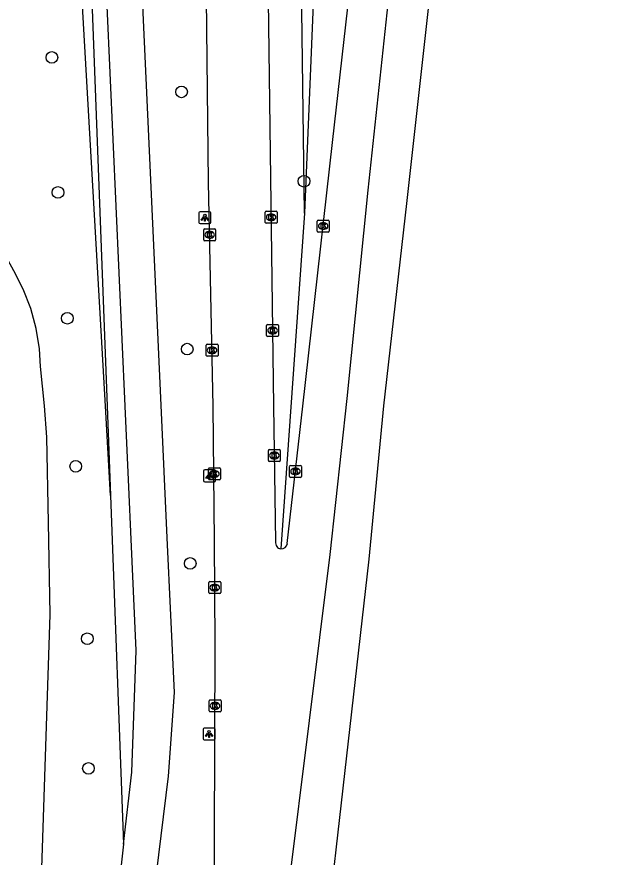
# Model space of a CAD drawing. Extents: x 161355 to 162026, y 386504 to 387459.
# Drawn here: x 161973.5 to 162023.2, y 387212.1 to 387282.7 of the extents above; entities that cross this region are included whole.
import ezdxf

# ---------------------------------------------------------------- set-up
doc = ezdxf.new("R2010")
doc.units = 0
for name, color, linetype in [('IMGEO_Berm_groen', 7, 'Continuous'), ('IMGEO_Boom', 7, 'Continuous'), ('IMGEO_Fietspad_gesloten', 7, 'Continuous'), ('IMGEO_Kolk', 7, 'Continuous'), ('IMGEO_Lichtpunt', 7, 'Continuous'), ('IMGEO_Loofbos', 7, 'Continuous'), ('IMGEO_Rijbaan_regionaal_gesloten', 7, 'Continuous')]:
    doc.layers.add(name, color=color, linetype=linetype)

msp = doc.modelspace()

# ---------------------------------------------------------------- linework, layer by layer
at = {"layer": 'IMGEO_Berm_groen'}
for points in [[(161997.63, 387266.208), (161996.333, 387366.292), (161995.846, 387403.905), (161995.907, 387404.548), (161996.092, 387405.656), (161996.376, 387406.743), (161996.755, 387407.8), (161997.227, 387408.819), (161997.788, 387409.791), (161998.434, 387410.71), (161999.187, 387411.67), (162000, 387413.343), (162000.24, 387414.18), (162000.404, 387415.036), (162000.491, 387415.902), (162000.5, 387416.773), (162000.431, 387417.641), (162000.306, 387418.403)], [(162007.33, 387414.749), (162007.446, 387414.586), (162007.59, 387414.347), (162007.712, 387414.096), (162007.81, 387413.835), (162007.886, 387413.566), (162007.936, 387413.292), (162007.963, 387413.014), (162007.964, 387412.735), (162007.94, 387412.457), (162007.892, 387412.182), (162007.819, 387411.913), (162007.136, 387410.268), (162006.231, 387408.733), (162005.706, 387407.946), (162004.73, 387406.688), (162003.645, 387405.523), (162002.461, 387404.459), (162001.213, 387363.175), (162000, 387323.022), (161997.63, 387266.208)], [(161997.63, 387266.208), (161995.655, 387238.006)]]:
    msp.add_lwpolyline(points, dxfattribs=at)
at = {"layer": 'IMGEO_Boom'}
for centre in [(161976.435, 387279.287), (161987.315, 387276.394), (161997.594, 387268.886), (161976.947, 387267.944), (161977.734, 387257.373), (161987.792, 387254.781), (161978.437, 387244.937), (161988.043, 387236.779), (161979.411, 387230.454), (161979.509, 387219.561)]:
    msp.add_circle(centre, 0.489, dxfattribs=at)
at = {"layer": 'IMGEO_Fietspad_gesloten'}
for points in [[(161982.454, 387213.182), (161983.156, 387219.244), (161983.499, 387229.472), (161983.053, 387239.427), (161982.913, 387242.557), (161982.579, 387250), (161976.804, 387378.821), (161975.628, 387405.067), (161975.15, 387415.736), (161975.147, 387415.783)], [(161980.02, 387164.98), (161984.988, 387208.872), (161986.235, 387218.896), (161986.735, 387225.932), (161986.103, 387238.934), (161985.596, 387250.075), (161983.244, 387302.004), (161980.303, 387366.729), (161980.119, 387369.455)], [(161982.454, 387213.182), (161981.989, 387209.169), (161978.273, 387177.072), (161977.626, 387171.484)]]:
    msp.add_lwpolyline(points, dxfattribs=at)
at = {"layer": 'IMGEO_Kolk'}
for p, q in [((161994.335, 387265.433), (161994.335, 387266.285)), ((161994.41, 387266.359), (161995.262, 387266.359)), ((161994.823, 387266.139), (161994.848, 387266.139)), ((161995.336, 387266.285), (161995.336, 387265.433)), ((161995.262, 387265.359), (161994.41, 387265.359)), ((161994.846, 387265.579), (161994.821, 387265.579)), ((161998.705, 387264.691), (161998.705, 387265.543)), ((161998.78, 387265.617), (161999.632, 387265.617)), ((161999.193, 387265.397), (161999.218, 387265.397)), ((161999.706, 387265.543), (161999.706, 387264.691)), ((161989.177, 387263.961), (161989.177, 387264.813)), ((161989.252, 387264.887), (161990.104, 387264.887)), ((161989.665, 387264.667), (161989.69, 387264.667)), ((161990.178, 387264.813), (161990.178, 387263.961)), ((161999.632, 387264.617), (161998.78, 387264.617)), ((161999.216, 387264.837), (161999.191, 387264.837)), ((161990.104, 387263.887), (161989.252, 387263.887)), ((161989.688, 387264.107), (161989.663, 387264.107)), ((161994.459, 387255.921), (161994.459, 387256.773)), ((161994.534, 387256.847), (161995.386, 387256.847)), ((161995.46, 387256.773), (161995.46, 387255.921)), ((161994.97, 387256.067), (161994.945, 387256.067)), ((161994.947, 387256.627), (161994.972, 387256.627)), ((161995.386, 387255.847), (161994.534, 387255.847)), ((161989.381, 387254.26), (161989.381, 387255.112)), ((161989.456, 387255.186), (161990.308, 387255.186)), ((161989.869, 387254.966), (161989.894, 387254.966)), ((161990.382, 387255.112), (161990.382, 387254.26)), ((161990.308, 387254.186), (161989.456, 387254.186)), ((161989.892, 387254.406), (161989.867, 387254.406)), ((161994.606, 387245.422), (161994.606, 387246.274)), ((161994.681, 387246.348), (161995.533, 387246.348)), ((161995.607, 387246.274), (161995.607, 387245.422)), ((161995.117, 387245.568), (161995.092, 387245.568)), ((161995.094, 387246.128), (161995.119, 387246.128)), ((161989.649, 387244.799), (161990.501, 387244.799)), ((161995.533, 387245.348), (161994.681, 387245.348)), ((161996.379, 387244.083), (161996.379, 387244.935)), ((161996.454, 387245.009), (161997.306, 387245.009)), ((161996.867, 387244.789), (161996.892, 387244.789)), ((161997.38, 387244.935), (161997.38, 387244.083)), ((161989.574, 387243.873), (161989.574, 387244.725)), ((161990.062, 387244.579), (161990.087, 387244.579)), ((161990.575, 387244.725), (161990.575, 387243.873)), ((161996.89, 387244.229), (161996.865, 387244.229)), ((161990.501, 387243.799), (161989.649, 387243.799)), ((161990.085, 387244.019), (161990.06, 387244.019)), ((161997.306, 387244.009), (161996.454, 387244.009)), ((161989.604, 387234.323), (161989.604, 387235.175)), ((161989.679, 387235.249), (161990.531, 387235.249)), ((161990.092, 387235.029), (161990.117, 387235.029)), ((161990.605, 387235.175), (161990.605, 387234.323)), ((161990.531, 387234.249), (161989.679, 387234.249)), ((161990.115, 387234.469), (161990.09, 387234.469)), ((161989.631, 387224.386), (161989.631, 387225.238)), ((161989.706, 387225.312), (161990.558, 387225.312)), ((161990.119, 387225.092), (161990.144, 387225.092)), ((161990.632, 387225.238), (161990.632, 387224.386)), ((161990.558, 387224.312), (161989.706, 387224.312)), ((161990.142, 387224.532), (161990.117, 387224.532))]:
    msp.add_line(p, q, dxfattribs=at)
for points in [[(161994.335, 387265.433), (161994.335, 387266.285)], [(161994.41, 387266.359), (161995.262, 387266.359)], [(161994.656, 387266.059), (161994.779, 387266.059), (161994.779, 387265.908), (161994.909, 387266.059), (161995.073, 387266.059), (161994.927, 387265.908), (161995.08, 387265.659), (161994.928, 387265.659), (161994.843, 387265.823), (161994.779, 387265.756), (161994.779, 387265.659), (161994.656, 387265.659), (161994.656, 387266.059)], [(161995.336, 387266.285), (161995.336, 387265.433)], [(161995.262, 387265.359), (161994.41, 387265.359)], [(161998.705, 387264.691), (161998.705, 387265.543)], [(161998.78, 387265.617), (161999.632, 387265.617)], [(161999.026, 387265.317), (161999.149, 387265.317), (161999.149, 387265.166), (161999.279, 387265.317), (161999.443, 387265.317), (161999.297, 387265.166), (161999.45, 387264.917), (161999.298, 387264.917), (161999.213, 387265.081), (161999.149, 387265.014), (161999.149, 387264.917), (161999.026, 387264.917), (161999.026, 387265.317)], [(161999.706, 387265.543), (161999.706, 387264.691)], [(161989.177, 387263.961), (161989.177, 387264.813)], [(161989.252, 387264.887), (161990.104, 387264.887)], [(161989.498, 387264.587), (161989.621, 387264.587), (161989.621, 387264.436), (161989.751, 387264.587), (161989.915, 387264.587), (161989.769, 387264.436), (161989.922, 387264.187), (161989.77, 387264.187), (161989.685, 387264.351), (161989.621, 387264.284), (161989.621, 387264.187), (161989.498, 387264.187), (161989.498, 387264.587)], [(161990.178, 387264.813), (161990.178, 387263.961)], [(161999.632, 387264.617), (161998.78, 387264.617)], [(161990.104, 387263.887), (161989.252, 387263.887)], [(161994.459, 387255.921), (161994.459, 387256.773)], [(161994.534, 387256.847), (161995.386, 387256.847)], [(161995.46, 387256.773), (161995.46, 387255.921)], [(161994.78, 387256.547), (161994.903, 387256.547), (161994.903, 387256.396), (161995.033, 387256.547), (161995.197, 387256.547), (161995.051, 387256.396), (161995.204, 387256.147), (161995.052, 387256.147), (161994.967, 387256.311), (161994.903, 387256.244), (161994.903, 387256.147), (161994.78, 387256.147), (161994.78, 387256.547)], [(161995.386, 387255.847), (161994.534, 387255.847)], [(161989.381, 387254.26), (161989.381, 387255.112)], [(161989.456, 387255.186), (161990.308, 387255.186)], [(161989.702, 387254.886), (161989.825, 387254.886), (161989.825, 387254.735), (161989.955, 387254.886), (161990.119, 387254.886), (161989.973, 387254.735), (161990.126, 387254.486), (161989.974, 387254.486), (161989.889, 387254.65), (161989.825, 387254.583), (161989.825, 387254.486), (161989.702, 387254.486), (161989.702, 387254.886)], [(161990.382, 387255.112), (161990.382, 387254.26)], [(161990.308, 387254.186), (161989.456, 387254.186)], [(161994.606, 387245.422), (161994.606, 387246.274)], [(161994.681, 387246.348), (161995.533, 387246.348)], [(161995.607, 387246.274), (161995.607, 387245.422)], [(161994.927, 387246.048), (161995.05, 387246.048), (161995.05, 387245.897), (161995.18, 387246.048), (161995.344, 387246.048), (161995.198, 387245.897), (161995.351, 387245.648), (161995.199, 387245.648), (161995.114, 387245.812), (161995.05, 387245.745), (161995.05, 387245.648), (161994.927, 387245.648), (161994.927, 387246.048)], [(161989.649, 387244.799), (161990.501, 387244.799)], [(161995.533, 387245.348), (161994.681, 387245.348)], [(161996.379, 387244.083), (161996.379, 387244.935)], [(161996.454, 387245.009), (161997.306, 387245.009)], [(161997.38, 387244.935), (161997.38, 387244.083)], [(161989.574, 387243.873), (161989.574, 387244.725)], [(161989.895, 387244.499), (161990.018, 387244.499), (161990.018, 387244.348), (161990.148, 387244.499), (161990.312, 387244.499), (161990.166, 387244.348), (161990.319, 387244.099), (161990.167, 387244.099), (161990.082, 387244.263), (161990.018, 387244.196), (161990.018, 387244.099), (161989.895, 387244.099), (161989.895, 387244.499)], [(161990.575, 387244.725), (161990.575, 387243.873)], [(161996.7, 387244.709), (161996.823, 387244.709), (161996.823, 387244.558), (161996.953, 387244.709), (161997.117, 387244.709), (161996.971, 387244.558), (161997.124, 387244.309), (161996.972, 387244.309), (161996.887, 387244.473), (161996.823, 387244.406), (161996.823, 387244.309), (161996.7, 387244.309), (161996.7, 387244.709)], [(161990.501, 387243.799), (161989.649, 387243.799)], [(161997.306, 387244.009), (161996.454, 387244.009)], [(161989.604, 387234.323), (161989.604, 387235.175)], [(161989.679, 387235.249), (161990.531, 387235.249)], [(161989.925, 387234.949), (161990.048, 387234.949), (161990.048, 387234.798), (161990.178, 387234.949), (161990.342, 387234.949), (161990.196, 387234.798), (161990.349, 387234.549), (161990.197, 387234.549), (161990.112, 387234.713), (161990.048, 387234.646), (161990.048, 387234.549), (161989.925, 387234.549), (161989.925, 387234.949)], [(161990.605, 387235.175), (161990.605, 387234.323)], [(161990.531, 387234.249), (161989.679, 387234.249)], [(161989.631, 387224.386), (161989.631, 387225.238)], [(161989.706, 387225.312), (161990.558, 387225.312)], [(161989.952, 387225.012), (161990.075, 387225.012), (161990.075, 387224.861), (161990.205, 387225.012), (161990.369, 387225.012), (161990.223, 387224.861), (161990.376, 387224.612), (161990.224, 387224.612), (161990.139, 387224.776), (161990.075, 387224.709), (161990.075, 387224.612), (161989.952, 387224.612), (161989.952, 387225.012)], [(161990.632, 387225.238), (161990.632, 387224.386)], [(161990.558, 387224.312), (161989.706, 387224.312)]]:
    msp.add_lwpolyline(points, dxfattribs=at)
for centre, start, end in [((161994.412, 387266.283), 91.55205, 178.44795), ((161994.412, 387266.283), 91.55205, 178.44795), ((161995.26, 387266.283), 1.55205, 88.44795), ((161995.26, 387266.283), 1.55205, 88.44795), ((161994.412, 387265.435), 181.55205, 268.44795), ((161994.412, 387265.435), 181.55205, 268.44795), ((161995.26, 387265.435), 271.55205, 358.44795), ((161995.26, 387265.435), 271.55205, 358.44795), ((161998.782, 387265.541), 91.55205, 178.44795), ((161998.782, 387265.541), 91.55205, 178.44795), ((161999.63, 387265.541), 1.55205, 88.44795), ((161999.63, 387265.541), 1.55205, 88.44795), ((161989.254, 387264.811), 91.55205, 178.44795), ((161989.254, 387264.811), 91.55205, 178.44795), ((161990.102, 387264.811), 1.55205, 88.44795), ((161990.102, 387264.811), 1.55205, 88.44795), ((161998.782, 387264.693), 181.55205, 268.44795), ((161998.782, 387264.693), 181.55205, 268.44795), ((161999.63, 387264.693), 271.55205, 358.44795), ((161999.63, 387264.693), 271.55205, 358.44795), ((161989.254, 387263.963), 181.55205, 268.44795), ((161989.254, 387263.963), 181.55205, 268.44795), ((161990.102, 387263.963), 271.55205, 358.44795), ((161990.102, 387263.963), 271.55205, 358.44795), ((161994.536, 387256.771), 91.55205, 178.44795), ((161994.536, 387256.771), 91.55205, 178.44795), ((161995.384, 387256.771), 1.55205, 88.44795), ((161995.384, 387256.771), 1.55205, 88.44795), ((161994.536, 387255.923), 181.55205, 268.44795), ((161994.536, 387255.923), 181.55205, 268.44795), ((161995.384, 387255.923), 271.55205, 358.44795), ((161995.384, 387255.923), 271.55205, 358.44795), ((161989.458, 387255.11), 91.55205, 178.44795), ((161989.458, 387255.11), 91.55205, 178.44795), ((161990.306, 387255.11), 1.55205, 88.44795), ((161990.306, 387255.11), 1.55205, 88.44795), ((161989.458, 387254.262), 181.55205, 268.44795), ((161989.458, 387254.262), 181.55205, 268.44795), ((161990.306, 387254.262), 271.55205, 358.44795), ((161990.306, 387254.262), 271.55205, 358.44795), ((161994.683, 387246.272), 91.55205, 178.44795), ((161994.683, 387246.272), 91.55205, 178.44795), ((161995.531, 387246.272), 1.55205, 88.44795), ((161995.531, 387246.272), 1.55205, 88.44795), ((161989.651, 387244.723), 91.55205, 178.44795), ((161989.651, 387244.723), 91.55205, 178.44795), ((161990.499, 387244.723), 1.55205, 88.44795), ((161990.499, 387244.723), 1.55205, 88.44795), ((161994.683, 387245.424), 181.55205, 268.44795), ((161994.683, 387245.424), 181.55205, 268.44795), ((161995.531, 387245.424), 271.55205, 358.44795), ((161995.531, 387245.424), 271.55205, 358.44795), ((161996.456, 387244.933), 91.55205, 178.44795), ((161996.456, 387244.933), 91.55205, 178.44795), ((161997.304, 387244.933), 1.55205, 88.44795), ((161997.304, 387244.933), 1.55205, 88.44795), ((161996.456, 387244.085), 181.55205, 268.44795), ((161996.456, 387244.085), 181.55205, 268.44795), ((161997.304, 387244.085), 271.55205, 358.44795), ((161997.304, 387244.085), 271.55205, 358.44795), ((161989.651, 387243.875), 181.55205, 268.44795), ((161989.651, 387243.875), 181.55205, 268.44795), ((161990.499, 387243.875), 271.55205, 358.44795), ((161990.499, 387243.875), 271.55205, 358.44795), ((161989.681, 387235.173), 91.55205, 178.44795), ((161989.681, 387235.173), 91.55205, 178.44795), ((161990.529, 387235.173), 1.55205, 88.44795), ((161990.529, 387235.173), 1.55205, 88.44795), ((161989.681, 387234.325), 181.55205, 268.44795), ((161989.681, 387234.325), 181.55205, 268.44795), ((161990.529, 387234.325), 271.55205, 358.44795), ((161990.529, 387234.325), 271.55205, 358.44795), ((161989.708, 387225.236), 91.55205, 178.44795), ((161989.708, 387225.236), 91.55205, 178.44795), ((161990.556, 387225.236), 1.55205, 88.44795), ((161990.556, 387225.236), 1.55205, 88.44795), ((161989.708, 387224.388), 181.55205, 268.44795), ((161989.708, 387224.388), 181.55205, 268.44795), ((161990.556, 387224.388), 271.55205, 358.44795), ((161990.556, 387224.388), 271.55205, 358.44795)]:
    msp.add_arc(centre, 0.0765, start, end, dxfattribs=at)
for centre, major_axis, ratio, start_param, end_param in [((161994.822, 387265.859), (-0.387, 0.002), 0.722429, 4.712389, 7.853982), ((161994.847, 387265.859), (-0.39, 0.002), 0.717154, 1.570796, 4.712389), ((161999.192, 387265.117), (-0.387, 0.002), 0.722429, 4.712389, 7.853982), ((161999.217, 387265.117), (-0.39, 0.002), 0.717154, 1.570796, 4.712389), ((161989.664, 387264.387), (-0.387, 0.002), 0.722429, 4.712389, 7.853982), ((161989.689, 387264.387), (-0.39, 0.002), 0.717154, 1.570796, 4.712389), ((161994.946, 387256.347), (-0.387, 0.002), 0.722429, 4.712389, 7.853982), ((161994.971, 387256.347), (-0.39, 0.002), 0.717154, 1.570796, 4.712389), ((161989.868, 387254.686), (-0.387, 0.002), 0.722429, 4.712389, 7.853982), ((161989.893, 387254.686), (-0.39, 0.002), 0.717154, 1.570796, 4.712389), ((161995.093, 387245.848), (-0.387, 0.002), 0.722429, 4.712389, 7.853982), ((161995.118, 387245.848), (-0.39, 0.002), 0.717154, 1.570796, 4.712389), ((161996.866, 387244.509), (-0.387, 0.002), 0.722429, 4.712389, 7.853982), ((161996.891, 387244.509), (-0.39, 0.002), 0.717154, 1.570796, 4.712389), ((161990.061, 387244.299), (-0.387, 0.002), 0.722429, 4.712389, 7.853982), ((161990.086, 387244.299), (-0.39, 0.002), 0.717154, 1.570796, 4.712389), ((161990.091, 387234.749), (-0.387, 0.002), 0.722429, 4.712389, 7.853982), ((161990.116, 387234.749), (-0.39, 0.002), 0.717154, 1.570796, 4.712389), ((161990.118, 387224.812), (-0.387, 0.002), 0.722429, 4.712389, 7.853982), ((161990.143, 387224.812), (-0.39, 0.002), 0.717154, 1.570796, 4.712389)]:
    msp.add_ellipse(centre, major_axis=major_axis, ratio=ratio, start_param=start_param, end_param=end_param, dxfattribs=at)
at = {"layer": 'IMGEO_Lichtpunt'}
for p, q in [((161988.774, 387266.227), (161988.774, 387265.42)), ((161988.774, 387266.227), (161988.774, 387265.42)), ((161989.676, 387266.322), (161988.868, 387266.322)), ((161989.676, 387266.322), (161988.868, 387266.322)), ((161989.77, 387265.42), (161989.77, 387266.227)), ((161989.77, 387265.42), (161989.77, 387266.227)), ((161988.868, 387265.326), (161989.676, 387265.326)), ((161988.868, 387265.326), (161989.676, 387265.326)), ((161989.174, 387244.539), (161989.174, 387243.732)), ((161989.174, 387244.539), (161989.174, 387243.732)), ((161990.076, 387244.634), (161989.268, 387244.634)), ((161990.076, 387244.634), (161989.268, 387244.634)), ((161990.17, 387243.732), (161990.17, 387244.539)), ((161990.17, 387243.732), (161990.17, 387244.539)), ((161989.268, 387243.638), (161990.076, 387243.638)), ((161989.268, 387243.638), (161990.076, 387243.638)), ((161990.032, 387222.95), (161989.224, 387222.95)), ((161990.032, 387222.95), (161989.224, 387222.95)), ((161989.13, 387222.855), (161989.13, 387222.048)), ((161989.13, 387222.855), (161989.13, 387222.048)), ((161990.126, 387222.048), (161990.126, 387222.855)), ((161990.126, 387222.048), (161990.126, 387222.855)), ((161989.224, 387221.954), (161990.032, 387221.954)), ((161989.224, 387221.954), (161990.032, 387221.954))]:
    msp.add_line(p, q, dxfattribs=at)
for points in [[(161989.148, 387265.891), (161989.187, 387265.863), (161988.999, 387265.601), (161988.961, 387265.628), (161989.148, 387265.891)], [(161989.25, 387265.843), (161989.297, 387265.843), (161989.297, 387265.521), (161989.25, 387265.521), (161989.25, 387265.843)], [(161989.36, 387265.863), (161989.398, 387265.89), (161989.585, 387265.628), (161989.546, 387265.6), (161989.36, 387265.863)], [(161989.548, 387244.203), (161989.587, 387244.175), (161989.399, 387243.913), (161989.361, 387243.94), (161989.548, 387244.203)], [(161989.65, 387244.155), (161989.697, 387244.155), (161989.697, 387243.833), (161989.65, 387243.833), (161989.65, 387244.155)], [(161989.76, 387244.175), (161989.798, 387244.202), (161989.985, 387243.94), (161989.946, 387243.912), (161989.76, 387244.175)], [(161989.504, 387222.519), (161989.543, 387222.491), (161989.355, 387222.229), (161989.317, 387222.256), (161989.504, 387222.519)], [(161989.606, 387222.471), (161989.653, 387222.471), (161989.653, 387222.149), (161989.606, 387222.149), (161989.606, 387222.471)], [(161989.716, 387222.491), (161989.754, 387222.518), (161989.941, 387222.256), (161989.902, 387222.228), (161989.716, 387222.491)]]:
    msp.add_lwpolyline(points, dxfattribs=at)
for centre in [(161989.273, 387266.025), (161989.673, 387244.337), (161989.629, 387222.653)]:
    msp.add_circle(centre, 0.0994, dxfattribs=at)
for centre, start, end in [((161988.868, 387266.227), 90, 180), ((161988.868, 387266.227), 90, 180), ((161989.676, 387266.227), 0, 90), ((161989.676, 387266.227), 0, 90), ((161988.868, 387265.42), 180, 270), ((161988.868, 387265.42), 180, 270), ((161989.676, 387265.42), 270, 0), ((161989.676, 387265.42), 270, 360), ((161989.268, 387244.539), 90, 180), ((161989.268, 387244.539), 90, 180), ((161990.076, 387244.539), 0, 90), ((161990.076, 387244.539), 0, 90), ((161989.268, 387243.732), 180, 270), ((161989.268, 387243.732), 180, 270), ((161990.076, 387243.732), 270, 0), ((161990.076, 387243.732), 270, 360), ((161989.224, 387222.855), 90, 180), ((161989.224, 387222.855), 90, 180), ((161990.032, 387222.855), 0, 90), ((161990.032, 387222.855), 0, 90), ((161989.224, 387222.048), 180, 270), ((161989.224, 387222.048), 180, 270), ((161990.032, 387222.048), 270, 0), ((161990.032, 387222.048), 270, 360)]:
    msp.add_arc(centre, 0.0946, start, end, dxfattribs=at)
at = {"layer": 'IMGEO_Loofbos'}
for points in [[(161981.352, 387242.496), (161980.923, 387250), (161977.576, 387308.483), (161974.16, 387364.683), (161974.679, 387380.185), (161975.123, 387393.461)], [(161975.123, 387393.461), (161975.777, 387379.48), (161977.918, 387333.718), (161981.07, 387250), (161981.352, 387242.496)], [(161966.95, 387194.037), (161970.995, 387193.267), (161971.678, 387193.256), (161972.349, 387193.387), (161973.268, 387193.836), (161974.003, 387194.548), (161974.354, 387195.134), (161974.564, 387195.731), (161975.481, 387207.769), (161976.282, 387232.492), (161976.147, 387240.206), (161976.022, 387247.384), (161975.814, 387250.012), (161975.479, 387253.321), (161975.387, 387254.804), (161975.111, 387256.517), (161974.659, 387258.192), (161974.033, 387259.811), (161973.242, 387261.355), (161964.178, 387277.851), (161962.635, 387281.904), (161962.151, 387292.37)], [(161981.352, 387242.496), (161982.454, 387213.182)]]:
    msp.add_lwpolyline(points, dxfattribs=at)
at = {"layer": 'IMGEO_Rijbaan_regionaal_gesloten'}
for points in [[(162019.673, 387418.727), (162019.583, 387417.937), (162015.75, 387382.273), (162012.731, 387355.784), (162005.962, 387296.403), (162002.942, 387268.147), (162001.199, 387250.647), (161999.752, 387237.531), (161994.537, 387195.46), (161993.554, 387187.531), (161989.992, 387155.008), (161978.469, 387049.798)], [(162023.206, 387418.475), (162022.334, 387411.027), (162019.07, 387383.122), (162015.819, 387353.801), (162006.199, 387267.022), (162004.271, 387250.025), (162003.046, 387237.127), (161991.682, 387137.01), (161981.984, 387049.448)], [(161996.196, 387238.449), (161997.502, 387250), (162000, 387272.153), (162002.731, 387296.398), (162009.532, 387357.837), (162016.114, 387417.296), (162016.301, 387418.968)], [(161992.582, 387417.711), (161992.594, 387416.143), (161993.366, 387368.196), (161994.433, 387296.902), (161995.047, 387250), (161995.216, 387238.598)], [(161975.237, 387050.12), (161988.964, 387173.29), (161989.18, 387176.268), (161989.736, 387183.928), (161990.017, 387197.015), (161990.145, 387230.056), (161990.071, 387238.635), (161989.974, 387250), (161989.587, 387268.78), (161989.305, 387294.615), (161988.463, 387362.123), (161988.353, 387369.465)]]:
    msp.add_lwpolyline(points, dxfattribs=at)
for centre, start, end in [((161995.702, 387238.5), 168.57677, 264.54109), ((161995.703, 387238.5), 264.47448, 354.15045)]:
    msp.add_arc(centre, 0.496, start, end, dxfattribs=at)

doc.saveas('drawing.dxf')
